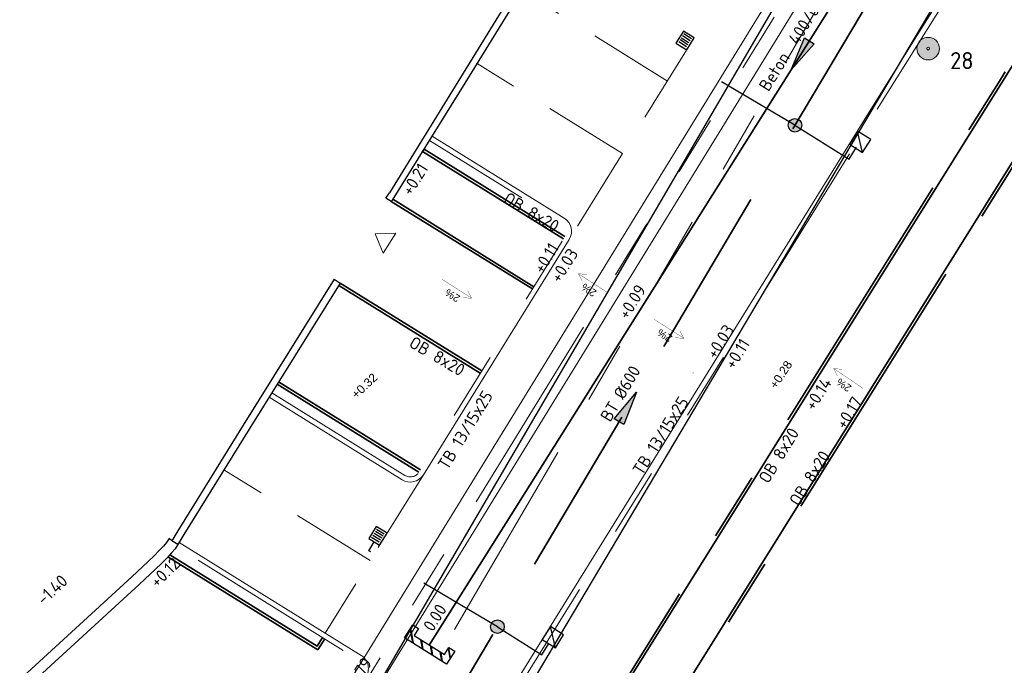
# Model space of a CAD drawing. Header units: metres. Extents: x 92403 to 95147, y 464428 to 465602.
# Tile 411 of 568: x 93131 to 93159, y 465098 to 465117. Entities that reach past the tile are written whole.
import ezdxf
from ezdxf.enums import TextEntityAlignment as Align

# ---------------------------------------------------------------- set-up
doc = ezdxf.new("R2010")
doc.units = ezdxf.units.M
for name, pattern in [('DASHED', [0.75, 0.5, -0.25]), ('RI-DRAINAGE', [19.2, 6, -1.8, 1.8, -1.8, 2.4, -1.8, 1.8, -1.8]), ('RI-GWA', [18.45, 6, -1.8, 1.75, -1.8, 1.75, -1.8, 1.75, -1.8]), ('RI-HWA', [7.4, 5, -2.4]), ('RI-HWA_KOLKAANSLUITING', [4.3, 2.5, -1.8]), ('VH-OPSLUITBAND_80X200', [14, 8, -2, 2, -2]), ('VH-TROTTOIRBAND', [15, 5, -2, 2, -2, 2, -2])]:
    doc.linetypes.add(name, pattern=pattern)
doc.layers.get('0').update_dxf_attribs({"linetype": 'CONTINUOUS'})
for name, color, linetype, lineweight, true_color in [('B-OI-RI-GWA_SCHILDMUUR-S', 7, 'CONTINUOUS', 25, 0xff8400), ('B-OI-RI-GWA_TRANSPORTLEIDING-G', 7, 'RI-GWA', 18, 0xff8400), ('B-XX-KL-ET_LS_OV_LICHTMAST-S', 7, 'CONTINUOUS', 9, 0xff0026), ('N-OI-RI-DRAINAGE_DRAIN_PVC-G', 7, 'RI-DRAINAGE', 18, 0x00ff04), ('N-OI-RI-HWA_STROOMRICHTING-S', 7, 'CONTINUOUS', 25, 0x007bff), ('N-OI-RI-HWA_TRANSPORTLEIDING-G', 7, 'RI-HWA', 35, 0x007bff)]:
    doc.layers.add(name, color=color, linetype=linetype, lineweight=lineweight, true_color=true_color)
for name, color, linetype, lineweight in [('B-RO-OG-TOPOGRAFIE_BEBOUWING_ENTREE-S', 7, 'CONTINUOUS', 5), ('B-WE-RI-DRAINAGE-G', 90, 'RI-DRAINAGE', 18), ('B-WE-RI-GWA_STROOMRICHTING-S', 30, 'CONTINUOUS', 25), ('B-WE-VH-VERHARDING_FUNDERING-G', 252, 'CONTINUOUS', 18), ('B-XX-AL-HOOGTELABEL-T18-bomen', 90, 'CONTINUOUS', 18), ('N-RO-VW-MARKERING-G', 7, 'CONTINUOUS', 9), ('N-WE-GW-ONTGRAVING-V', 2, 'CONTINUOUS', 30), ('N-WE-IE-MEUBILAIR_WEGMEUBILAIR_LICHTMAST-T25', 7, 'CONTINUOUS', 25), ('N-WE-RI-HWA_HULPSTUK-S', 150, 'CONTINUOUS', 25), ('N-WE-RI-HWA_KOLK_STRAATKOLK-S', 150, 'CONTINUOUS', 25), ('N-WE-RI-HWA_KOLK_TROTTOIRKOLK-S', 150, 'CONTINUOUS', 25), ('N-WE-RI-HWA_KOLKAANSLUITING-G', 150, 'RI-HWA_KOLKAANSLUITING', 25), ('N-WE-VH-KANTOPSLUITING_OPSLUITBAND_80X200-G', 7, 'VH-OPSLUITBAND_80X200', 35), ('N-WE-VH-KANTOPSLUITING_TROTTOIRBAND-G', 7, 'VH-TROTTOIRBAND', 35), ('N-WE-VH-KANTOPSLUITING_TROTTOIRBAND_130 150-T18', 10, 'CONTINUOUS', 18), ('N-WE-VH-KANTOPSLUITING_VOORKANTBAND-G', 50, 'CONTINUOUS', 35), ('V-WE-RI-GWA_STROOMRICHTING-S', 30, 'CONTINUOUS', 25), ('V-WE-RI-VOLSCHUIMEN-G', 130, 'CONTINUOUS-V', 35), ('X-XX-AL-HOOGTELABEL-T-afschot', 7, 'CONTINUOUS', 18), ('X-XX-AL-HOOGTELABEL-T18', 7, 'CONTINUOUS', 18)]:
    doc.layers.add(name, color=color, linetype=linetype, lineweight=lineweight)
doc.layers.add('G_GRENS_ALGEMEEN', color=77, linetype='CONTINUOUS')
doc.styles.add('1_500_2mm', font='arial.ttf', dxfattribs={"height": 1})
doc.styles.add('NLCS-ISO', font='NLCS-ISO.ttf')
doc.styles.add('NLCS-ISO-M200-T18', font='NLCS-ISO.ttf', dxfattribs={"height": 0.36})
doc.styles.add('NLCS-ISO-M200-T25', font='NLCS-ISO.ttf', dxfattribs={"height": 0.5})
doc.linetypes.add('CONTINUOUS-V', pattern='A,3.5,[24,NLCS.SHX,S=0.5,R=0,X=0,Y=0],3.5', length=7)

# ---------------------------------------------------------------- blocks, each defined once
blk = doc.blocks.new('LIGHTWEL 4M')
at = {"true_color": 0xffffff}
h = blk.add_hatch(color=7, dxfattribs=at)
h.dxf.hatch_style = 1
edge = h.paths.add_edge_path()
edge.add_arc((0, 0), 0.33, 0, 360)
at = {"color": 18, "true_color": 0x000000}
for radius in [0.33, 0.04]:
    blk.add_circle((0, 0), radius, dxfattribs=at)
blk = doc.blocks.new('SRO-BEBOUWING_ENTREE')
blk.add_lwpolyline([(0, 0.35), (0, -0.35), (0.5, 0)], close=True)
blk = doc.blocks.new('STRAATKOLK 415X375')
at = {"layer": 'N-WE-RI-HWA_KOLK_STRAATKOLK-S', "flags": 128}
blk.add_lwpolyline([(-0.415, 0), (0, 0), (0, 0.375), (-0.415, 0.375)], close=True, dxfattribs=at)
for points in [[(-0.344, 0.055), (-0.344, 0.32)], [(-0.275, 0.055), (-0.275, 0.32)], [(-0.207, 0.055), (-0.207, 0.32)], [(-0.137, 0.055), (-0.137, 0.32)], [(-0.068, 0.055), (-0.068, 0.32)]]:
    blk.add_lwpolyline(points, dxfattribs=at)
blk = doc.blocks.new('TROTTOIRKOLK 450X450')
at = {"layer": 'N-WE-RI-HWA_KOLK_TROTTOIRKOLK-S'}
blk.add_line((-0.45, 0), (0, 0.45), dxfattribs=at)
at = {"layer": 'N-WE-RI-HWA_KOLK_TROTTOIRKOLK-S', "flags": 128}
blk.add_lwpolyline([(-0.45, 0), (0, 0), (0, 0.45), (-0.45, 0.45)], close=True, dxfattribs=at)
blk = doc.blocks.new('*U265')
at = {"ltscale": 0.1}
blk.add_hatch(color=256, dxfattribs=at).paths.add_polyline_path([(2.5, 0), (-2.5, -0.83), (-2.5, 0.83)])
at = {"ltscale": 0.1, "flags": 128}
blk.add_lwpolyline([(2.5, 0), (-2.5, -0.83), (-2.5, 0.83)], close=True, dxfattribs=at)
at = {"ltscale": 0.1, "style": 'NLCS-ISO'}
for tag, p in [('BOBL', (-90.15, 0)), ('MAT', (-0.5, 0.5))]:
    blk.add_attdef(tag, text='', height=1.8, dxfattribs=at).set_placement(p, align=Align.BOTTOM_RIGHT)
for tag, p in [('DIA', (0.5, 0.5)), ('BOBR', (89.96, 0))]:
    blk.add_attdef(tag, text='', height=1.8, dxfattribs=at).set_placement(p, align=Align.BOTTOM_LEFT)
blk.add_attdef('JVA', text='', height=1.8, dxfattribs=at).set_placement((0, -1), align=Align.TOP_CENTER)
at = {"ltscale": 0.1, "style": 'NLCS-ISO', "flags": 1}
blk.add_attdef('PUTNR-L', text='', height=1.8, dxfattribs=at).set_placement((-0.82, -5.89), align=Align.BOTTOM_RIGHT)
blk.add_attdef('PUTNR-L', text='', height=1.8, dxfattribs=at).set_placement((1.95, -5.77), align=Align.BOTTOM_LEFT)
blk = doc.blocks.new('SRI-SCHILDMUUR-SO')
for p, q in [((-4, 8.89), (2.26, 14.5)), ((-4, 8.35), (2.86, 14.5)), ((-4, 2.18), (0, 5.76)), ((-4, 1.64), (0, 5.23)), ((-4, -4.54), (0, -0.95)), ((-4, -5.07), (0, -1.49)), ((-4, -11.25), (0, -7.67)), ((-4, -11.79), (0, -8.2)), ((-0.14, -14.5), (4.33, -10.5)), ((0.46, -14.5), (4.93, -10.5))]:
    blk.add_line(p, q)
blk.add_lwpolyline([(4.93, 10.5), (0, 10.5), (0, -10.5), (4.93, -10.5), (4.93, -14.5), (-4, -14.5), (-4, 14.5), (4.93, 14.5)], close=True)
blk = doc.blocks.new('SRI-HULP_INLAAT_KOLK-SO')
h = blk.add_hatch(color=256)
edge = h.paths.add_edge_path()
edge.add_arc((0, 0), 1, 0, 360)
blk.add_circle((0, 0), 1)
blk = doc.blocks.new('*U375')
at = {"ltscale": 0.1, "style": 'NLCS-ISO'}
for tag, p in [('BOBL', (-162.54, 0)), ('MAT', (-1, 0.5))]:
    blk.add_attdef(tag, text='', height=1.8, dxfattribs=at).set_placement(p, align=Align.BOTTOM_RIGHT)
for tag, p in [('DIA', (1, 0.5)), ('BOBR', (162.02, 0))]:
    blk.add_attdef(tag, text='', height=1.8, dxfattribs=at).set_placement(p, align=Align.BOTTOM_LEFT)
blk.add_attdef('JVA', text='', height=1.8, dxfattribs=at).set_placement((0, -1), align=Align.TOP_CENTER)
blk = doc.blocks.new('*U440')
at = {"ltscale": 0.1}
blk.add_hatch(color=256, dxfattribs=at).paths.add_polyline_path([(-2.5, 0), (2.5, 0.83), (2.5, -0.83)])
at = {"ltscale": 0.1, "flags": 128}
blk.add_lwpolyline([(-2.5, 0), (2.5, 0.83), (2.5, -0.83)], close=True, dxfattribs=at)
at = {"ltscale": 0.1, "style": 'NLCS-ISO'}
for tag, p in [('BOBL', (-96.05, 0)), ('MAT', (-1, 0.5))]:
    blk.add_attdef(tag, text='', height=1.8, dxfattribs=at).set_placement(p, align=Align.BOTTOM_RIGHT)
for tag, p in [('DIA', (1, 0.5)), ('BOBR', (93.41, 0))]:
    blk.add_attdef(tag, text='', height=1.8, dxfattribs=at).set_placement(p, align=Align.BOTTOM_LEFT)
blk.add_attdef('JVA', text='', height=1.8, dxfattribs=at).set_placement((0, -1), align=Align.TOP_CENTER)

msp = doc.modelspace()

# ---------------------------------------------------------------- linework, layer by layer
at = {"layer": 'B-OI-RI-GWA_TRANSPORTLEIDING-G'}
msp.add_lwpolyline([(93185.772, 465166.92), (93176.007, 465155.086), (93139.939, 465096.436), (93093.361, 465048.812), (93048.208, 465002.656), (93002.339, 464961.664)], dxfattribs=at)
at = {"layer": 'B-WE-VH-VERHARDING_FUNDERING-G', "lineweight": 13, "flags": 128}
for points in [[(93185.463476, 465167.174583), (93175.680812, 465155.319177), (93139.621728, 465096.683675), (93093.075034, 465049.091685), (93047.931452, 465002.945312), (93002.072458, 464961.962254)], [(93186.080524, 465166.665417), (93176.333188, 465154.852823), (93140.256272, 465096.188325), (93093.646966, 465048.532315), (93048.484548, 465002.366688), (93002.605542, 464961.365746)]]:
    msp.add_lwpolyline(points, dxfattribs=at)
at = {"layer": 'G_GRENS_ALGEMEEN'}
for points in [[(93154.045, 465131.963), (93152.932, 465130.152), (93152.089, 465128.797), (93151.821, 465128.377), (93147.927, 465122.121), (93144.928, 465117.315), (93143.541, 465115.072), (93141.414, 465111.656), (93141.389, 465111.618), (93141.235, 465111.712), (93141.335, 465111.87)], [(93154.045, 465131.963), (93153.786, 465131.92), (93152.679, 465130.13), (93151.724, 465128.611), (93151.567, 465128.355), (93147.941, 465122.519), (93144.808, 465117.507), (93143.412, 465115.241), (93141.335, 465111.87)], [(93139.7168, 465109.3401), (93137.0536, 465105.0708), (93135.1436, 465101.9852), (93134.9679, 465101.692)], [(93139.7168, 465109.3401), (93139.895, 465109.229), (93137.232, 465104.96), (93135.323, 465101.876), (93135.148, 465101.584), (93134.9679, 465101.692)], [(93134.9679, 465101.692), (93134.8923, 465101.7593), (93134.8126, 465101.643), (93134.73, 465101.5368), (93134.6101, 465101.4115), (93134.4387, 465101.2391), (93133.8, 465100.6371), (93126.4963, 465093.9473), (93122.2898, 465090.072), (93118.3849, 465086.3383), (93113.6646, 465081.7062)], [(93135.148, 465101.584), (93135.063, 465101.46), (93134.965, 465101.334), (93134.832, 465101.195), (93134.655, 465101.017), (93134.011, 465100.41), (93126.706, 465093.719), (93122.502, 465089.846), (93118.601, 465086.116), (93113.81, 465081.378)]]:
    msp.add_lwpolyline(points, dxfattribs=at)
at = {"layer": 'N-OI-RI-DRAINAGE_DRAIN_PVC-G', "flags": 128}
msp.add_lwpolyline([(93085.810838, 464868.712617), (93083.999667, 464867.318786), (93077.569115, 464875.204006), (93112.448972, 464904.002739), (93144.958362, 464937.716867), (93179.40523, 464980.983312), (93211.015025, 465025.284543), (93236.748188, 465064.451684), (93262.771855, 465104.36421), (93226.947519, 465135.184441), (93186.423425, 465165.431006), (93177.677718, 465156.184343), (93156.563325, 465121.91281), (93138.602154, 465091.157835)], dxfattribs=at)
at = {"layer": 'N-OI-RI-HWA_TRANSPORTLEIDING-G', "flags": 128}
msp.add_lwpolyline([(93138.026347, 465088.283967), (93158.595178, 465122.926035)], dxfattribs=at)
at = {"layer": 'N-RO-VW-MARKERING-G', "linetype": 'DASHED', "ltscale": 5, "flags": 128}
for points in [[(93152.113684, 465119.382873), (93150.815059, 465117.306363), (93146.598267, 465110.506916)], [(93149.470646, 465115.13854), (93145.221451, 465117.77375)], [(93148.153041, 465113.013942), (93143.903845, 465115.649152)], [(93140.773681, 465101.114951), (93136.494586, 465103.768704)], [(93142.328448, 465103.621966), (93139.456075, 465098.990353)]]:
    msp.add_lwpolyline(points, dxfattribs=at)
at = {"layer": 'N-WE-GW-ONTGRAVING-V', "flags": 128}
for points in [[(93135.970622, 465092.88365), (93137.440861, 465091.350565), (93155.619991, 465122.478751), (93177.191564, 465157.49235), (93177.762158, 465158.418502), (93179.383941, 465159.589108), (93186.29691, 465166.898052), (93224.970731, 465138.032503), (93232.264134, 465146.136858), (93210.039848, 465172.256601), (93213.08631, 465174.848718), (93237.70972, 465145.909334), (93228.30943, 465135.463828), (93263.946259, 465104.804911), (93273.565557, 465100.262213), (93306.956804, 465137.956634)], [(93235.8278, 465065.054087), (93260.636204, 465103.102765), (93222.360636, 465135.132193), (93223.492871, 465136.39032), (93186.54994, 465163.963959), (93181.37815, 465158.495928), (93182.152484, 465157.39757), (93160.05693, 465122.058116), (93139.488098, 465087.416048), (93137.93326, 465085.924948), (93133.573785, 465090.470773)]]:
    msp.add_lwpolyline(points, dxfattribs=at)
at = {"layer": 'N-WE-RI-HWA_KOLKAANSLUITING-G', "flags": 128}
for points in [[(93153.20198, 465113.842799), (93149.726495, 465115.900636), (93149.876761, 465116.149144)], [(93153.20198, 465113.842799), (93154.785595, 465112.847699), (93155.005643, 465113.199556)], [(93144.494956, 465099.178412), (93140.736219, 465101.4012), (93140.889838, 465101.66097)], [(93144.494956, 465099.178412), (93145.798671, 465098.359525), (93146.000161, 465098.681708)]]:
    msp.add_lwpolyline(points, dxfattribs=at)
at = {"layer": 'N-WE-VH-KANTOPSLUITING_OPSLUITBAND_80X200-G'}
msp.add_line((93142.306907, 465113.07414), (93146.428627, 465110.517985), dxfattribs=at)
at = {"layer": 'N-WE-VH-KANTOPSLUITING_OPSLUITBAND_80X200-G', "flags": 128}
for points in [[(93188.057, 465156.053), (93186.217, 465155.299), (93184.172863, 465152.033196), (93178.915, 465143.633), (93169.607, 465128.702), (93166.356, 465123.487), (93160.56, 465114.21), (93147.831, 465093.818), (93144.696, 465090.167), (93143.100835, 465088.536102), (93142.082051, 465087.579076)], [(93141.431163, 465111.685987), (93145.563614, 465109.123178)], [(93139.852837, 465109.161013), (93143.994258, 465106.59264)], [(93142.243142, 465103.76902), (93138.092967, 465106.342822)], [(93139.445006, 465098.820714), (93139.24473, 465098.497775), (93134.855662, 465101.21973)]]:
    msp.add_lwpolyline(points, dxfattribs=at)
msp.add_lwpolyline([(93161.07962, 465123.063821), (93163.276059, 465121.690194), (93159.152178, 465115.089566), (93146.80355, 465095.306927, -0.026660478), (93146.624947, 465095.052114, -0.003793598), (93145.967647, 465094.226261), (93143.975517, 465095.577757)], format="xyb", dxfattribs=at)
at = {"layer": 'N-WE-VH-KANTOPSLUITING_TROTTOIRBAND-G', "lineweight": 15}
msp.add_lwpolyline([(93131.709025, 465080.032528), (93130.78086, 465081.018813), (93130.001936, 465081.866709, -0.414213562), (93130.019907, 465082.290592), (93137.747895, 465089.389954), (93142.068381, 465093.366824, 0.068182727), (93144.257666, 465096.012565), (93155.611048, 465114.319542), (93184.241779, 465160.100251, -0.447158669), (93189.896909, 465161.076469)], format="xyb", dxfattribs=at)
at = {"layer": 'N-WE-VH-KANTOPSLUITING_TROTTOIRBAND-G', "lineweight": 15, "flags": 128}
for points in [[(93137.892691, 465106.019883), (93141.787915, 465103.604194, 0.414213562), (93142.200979, 465103.701033), (93146.470791, 465110.585972, 0.414213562), (93146.373952, 465110.999037), (93142.507184, 465113.397079)], [(93150.22599, 465106.605104, -0.000014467), (93150.221086, 465106.597834, -0.000014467)], [(93130.660982, 465097.341604), (93134.889184, 465092.739008, 0.414509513), (93135.31329, 465092.721242), (93139.293538, 465096.385142, 0.054488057), (93140.516715, 465097.783812, 0.430289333), (93140.42888, 465098.210548), (93135.103058, 465101.513447)]]:
    msp.add_lwpolyline(points, format="xyb", dxfattribs=at)
at = {"layer": 'N-WE-VH-KANTOPSLUITING_VOORKANTBAND-G', "linetype": 'Continuous', "lineweight": 15}
msp.add_lwpolyline([(93189.990061, 465161.194039, 0.447158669), (93184.114602, 465160.179786), (93155.483721, 465114.398838), (93144.130191, 465096.091622, -0.068182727), (93141.966865, 465093.477253), (93137.646308, 465089.500318), (93129.918429, 465082.401056, 0.414213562), (93129.891472, 465081.765231), (93130.671006, 465080.916671), (93131.599789, 465079.92973), (93131.709025, 465080.032528)], format="xyb", dxfattribs=at)
at = {"layer": 'N-WE-VH-KANTOPSLUITING_VOORKANTBAND-G', "flags": 128}
for points in [[(93192.052706, 465152.786321), (93192.151458, 465152.910968), (93192.088681, 465152.960704), (93188.069986, 465156.144778), (93186.162846, 465155.363265), (93184.105052, 465152.075641), (93178.84715, 465143.675383), (93169.539111, 465128.744322), (93166.288111, 465123.529321), (93160.492153, 465114.252389), (93147.76844, 465093.868858), (93144.635474, 465090.219529), (93143.044895, 465088.59332), (93142.027419, 465087.637517)], [(93146.470791, 465110.585972), (93142.349071, 465113.142127), (93142.306907, 465113.07414)], [(93141.389, 465111.618), (93145.521451, 465109.055191)], [(93139.895, 465109.229), (93144.036421, 465106.660627)], [(93142.200979, 465103.701033), (93138.050804, 465106.274834)], [(93139.377019, 465098.862878), (93139.218906, 465098.607926), (93134.912191, 465101.278808)]]:
    msp.add_lwpolyline(points, dxfattribs=at)
msp.add_lwpolyline([(93161.122039, 465123.131649), (93163.386275, 465121.715622), (93159.220025, 465115.047178), (93146.871414, 465095.264565, -0.026660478), (93146.687917, 465095.002771, -0.00606543), (93145.980378, 465094.11611), (93143.927316, 465095.513908)], format="xyb", dxfattribs=at)
at = {"layer": 'N-WE-VH-KANTOPSLUITING_VOORKANTBAND-G', "linetype": 'Continuous', "lineweight": 15, "flags": 128}
for points in [[(93142.58624, 465113.524554), (93146.453008, 465111.126513, -0.414213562), (93146.598267, 465110.506916), (93142.328455, 465103.621977, -0.414213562), (93141.708858, 465103.476718), (93137.813635, 465105.892407)], [(93130.550519, 465097.240126), (93134.77872, 465092.63753, 0.414509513), (93135.41488, 465092.610881), (93139.395127, 465096.274781, 0.054488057), (93140.639689, 465097.697921, 0.430289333), (93140.507937, 465098.338024), (93135.182115, 465101.640923)]]:
    msp.add_lwpolyline(points, format="xyb", dxfattribs=at)
at = {"layer": 'V-WE-RI-VOLSCHUIMEN-G', "flags": 128}
msp.add_lwpolyline([(93178.429297, 465155.875006), (93164.209077, 465133.143043), (93142.500942, 465098.639958)], dxfattribs=at)
at = {"layer": 'X-XX-AL-HOOGTELABEL-T-afschot', "const_width": 0.008865}
for points in [[(93147.11274, 465109.486474), (93146.867359, 465109.498442), (93146.979685, 465109.279952)], [(93147.731023, 465108.942012), (93146.867359, 465109.498442)], [(93142.874304, 465109.339299), (93143.740321, 465108.786538)], [(93143.627069, 465109.004549), (93143.740321, 465108.786538), (93143.494891, 465108.797465)], [(93149.081131, 465108.168239), (93149.947148, 465107.615477)], [(93149.833897, 465107.833489), (93149.947148, 465107.615477), (93149.701719, 465107.626405)], [(93154.579749, 465106.70787), (93154.33472, 465106.725632), (93154.441852, 465106.504549)], [(93155.191549, 465106.148953), (93154.341272, 465106.725632)]]:
    msp.add_lwpolyline(points, dxfattribs=at)

# ---------------------------------------------------------------- block references
at = {"layer": 'B-OI-RI-GWA_SCHILDMUUR-S', "xscale": 0.05, "yscale": 0.05, "zscale": 0.05, "rotation": 57.82333259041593}
msp.add_blockref('SRI-SCHILDMUUR-SO', (93142.500942, 465098.639958), dxfattribs=at)
at = {"layer": 'B-RO-OG-TOPOGRAFIE_BEBOUWING_ENTREE-S', "ltscale": 1, "rotation": 147.5905137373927}
msp.add_blockref('SRO-BEBOUWING_ENTREE', (93141.337816, 465110.396089), dxfattribs=at)
at = {"layer": 'B-WE-RI-GWA_STROOMRICHTING-S'}
ref = msp.add_blockref('*U375', (93157.973, 465125.761), dxfattribs=dict(at, xscale=0.2, yscale=0.2, zscale=0.2, rotation=58.40972474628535))
ref.add_attrib('BOBL', '-1,79', dxfattribs={"layer": '0', "ltscale": 0.1, "height": 0.36, "rotation": 58.4097247, "style": 'NLCS-ISO'}).set_placement((93140.943922, 465098.070099), align=Align.BOTTOM_RIGHT)
at = {"layer": 'B-XX-KL-ET_LS_OV_LICHTMAST-S'}
msp.add_blockref('LIGHTWEL 4M', (93157.097342, 465116.085477), dxfattribs=at)
at = {"layer": 'N-OI-RI-HWA_STROOMRICHTING-S', "xscale": 0.2, "yscale": 0.2, "zscale": 0.2, "rotation": 59.30015116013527}
msp.add_blockref('*U265', (93148.310763, 465105.605001), dxfattribs=at).add_auto_attribs({'MAT': 'BT', 'DIA': '%%C600', 'BOBL': '-2,00', 'BOBR': '-2,04'})
at = {"layer": 'N-WE-RI-HWA_HULPSTUK-S', "xscale": 0.2, "yscale": 0.2, "zscale": 0.2}
for p, rotation in [((93153.20198, 465113.842799), 58.05841068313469), ((93144.494956, 465099.178412), 58.05841067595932)]:
    msp.add_blockref('SRI-HULP_INLAAT_KOLK-SO', p, dxfattribs=dict(at, rotation=rotation))
at = {"layer": 'N-WE-RI-HWA_KOLK_STRAATKOLK-S'}
for name, p, rotation in [('STRAATKOLK 415X375', (93150.255781, 465116.401582), 57.97861047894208), ('TROTTOIRKOLK 450X450', (93155.416457, 465113.432111), 57.97861047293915), ('STRAATKOLK 415X375', (93141.268857, 465101.913409), 57.97861047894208), ('TROTTOIRKOLK 450X450', (93146.429533, 465098.943937), 57.97861047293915)]:
    msp.add_blockref(name, p, dxfattribs=dict(at, rotation=rotation))
at = {"layer": 'V-WE-RI-GWA_STROOMRICHTING-S', "xscale": 0.2, "yscale": 0.2, "zscale": 0.2, "rotation": 57.82333259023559}
msp.add_blockref('*U440', (93153.355009, 465115.891501), dxfattribs=at).add_auto_attribs({'MAT': 'Beton', 'DIA': '400/600', 'BOBL': '0.00', 'BOBR': '0.00'})

# ---------------------------------------------------------------- texts
at = {"layer": 'B-WE-RI-DRAINAGE-G', "ltscale": 20, "insert": (93130.979217, 465100.047633), "char_height": 0.36, "attachment_point": 1, "rotation": 43.0914241, "style": 'NLCS-ISO-M200-T18'}
msp.add_mtext_dynamic_manual_height_columns('-1.40', width=167.97492557, gutter_width=360, heights=[0], dxfattribs=at)
at = {"layer": 'B-XX-AL-HOOGTELABEL-T18-bomen', "char_height": 0.25, "width": 4.66934953, "attachment_point": 1, "style": '1_500_2mm'}
for s, insert, rotation in [('+0.28', (93152.443471, 465106.250296), 56.6854512), ('+0.32', (93140.197567, 465106.005991), 43.7537775)]:
    msp.add_mtext(s, dxfattribs=dict(at, insert=insert, rotation=rotation))
at = {"layer": 'N-WE-IE-MEUBILAIR_WEGMEUBILAIR_LICHTMAST-T25', "insert": (93157.741993, 465115.985696), "char_height": 0.5, "attachment_point": 1, "style": 'NLCS-ISO-M200-T25'}
msp.add_mtext_dynamic_manual_height_columns('28', width=3.78348824, gutter_width=6.25, heights=[0], dxfattribs=at)
at = {"layer": 'N-WE-VH-KANTOPSLUITING_TROTTOIRBAND_130 150-T18', "char_height": 0.36, "width": 4.66934953, "attachment_point": 1, "style": 'NLCS-ISO-M200-T18'}
for s, insert, rotation in [('OB 8x20', (93144.822296, 465111.907982), 329.3976328), ('OB 8x20', (93142.060345, 465107.694358), 329.5489943), ('TB 13/15x25', (93142.728059, 465103.922329), 58.558381), ('TB 13/15x25', (93148.425113, 465103.766963), 57.6042524), ('OB 8x20', (93152.112717, 465103.525674), 58.6016643), ('OB 8x20', (93153.00799, 465102.86751), 57.8100345)]:
    msp.add_mtext(s, dxfattribs=dict(at, insert=insert, rotation=rotation))
at = {"layer": 'X-XX-AL-HOOGTELABEL-T-afschot', "char_height": 0.22, "width": 4.66934953, "style": '1_500_2mm'}
for insert, attachment_point, rotation in [((93147.296741, 465108.81015), 1, 146.8656025), ((93142.935652, 465108.889605), 3, 147.792798), ((93149.14248, 465107.718545), 3, 147.792798), ((93154.754273, 465106.027388), 1, 145.5118351)]:
    msp.add_mtext('2%', dxfattribs=dict(at, insert=insert, attachment_point=attachment_point, rotation=rotation))
at = {"layer": 'X-XX-AL-HOOGTELABEL-T18', "char_height": 0.36, "width": 4.66934953, "attachment_point": 1, "style": 'NLCS-ISO-M200-T18'}
for s, insert, rotation in [('+0.21', (93141.666253, 465111.946121), 57.9210673), ('+0.11', (93145.520749, 465109.668097), 57.9210673), ('+0.03', (93146.018557, 465109.398632), 57.9210673), ('+0.09', (93148.000081, 465108.32852), 57.9210673), ('+0.03', (93150.580293, 465107.170394), 57.9210673), ('+0.11', (93151.113303, 465106.870773), 57.9210673), ('+0.14', (93153.459295, 465105.661385), 57.9210673), ('+0.17', (93154.366585, 465105.115312), 57.9210673), ('+0.12', (93134.294844, 465100.550888), 44.7449155)]:
    msp.add_mtext(s, dxfattribs=dict(at, insert=insert, rotation=rotation))

doc.saveas('drawing.dxf')
